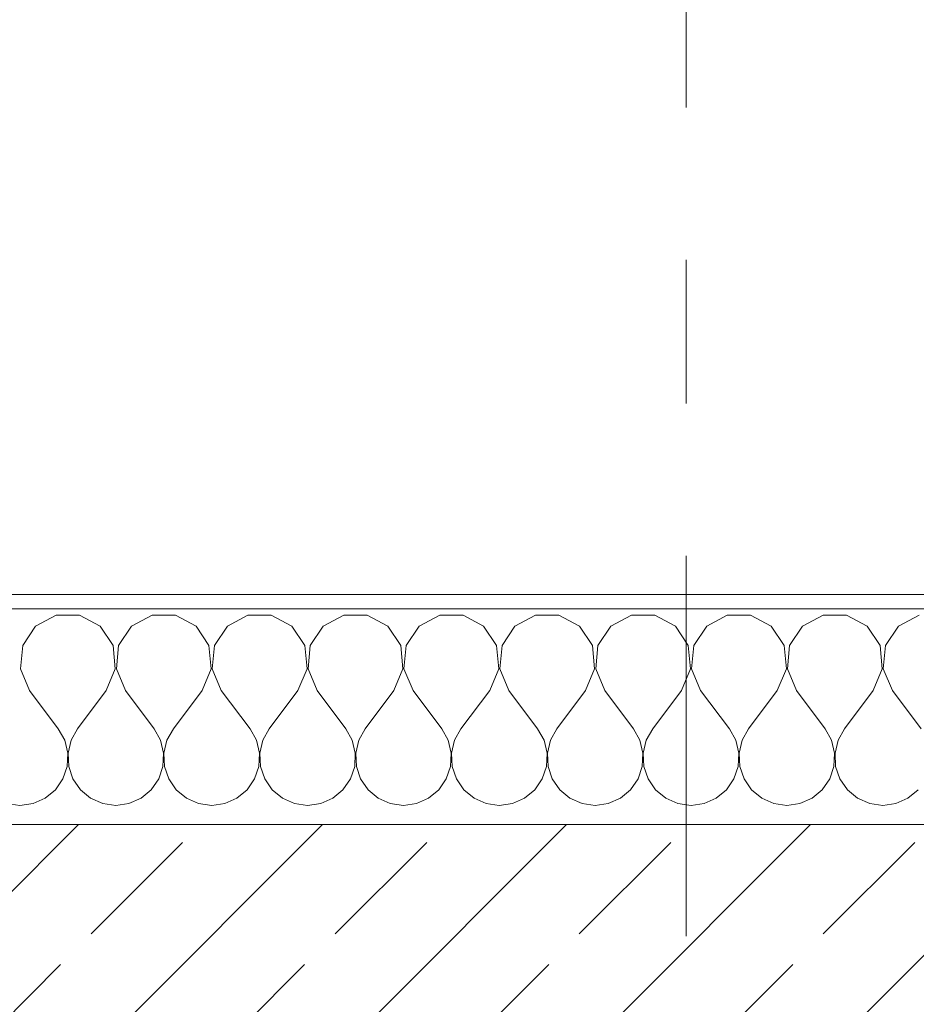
# Model space of a CAD drawing. Header units: metres. Extents: x -4 to 99, y -11 to 17.
# Tile 301 of 656: x 18.066 to 18.69, y 13.57 to 14.255. Entities that reach past the tile are written whole.
import ezdxf

# ---------------------------------------------------------------- set-up
doc = ezdxf.new("R2010")
doc.units = ezdxf.units.M
doc.header["$MEASUREMENT"] = 0
doc.linetypes.add('Strichlinie doppelt', pattern=[0.546806, 0.264583, -0.105833, 0.070556, -0.105833])
for name, color, linetype in [('152 - Bemaßung_ Beschriftung.Ausbau', 7, 'Continuous'), ('451 - Universal.Achsen Raster', 7, 'Continuous'), ('603 - Struktur.Bodenplatte_ Decke Roh', 7, 'Continuous'), ('604 - Struktur.Wand Aussen', 7, 'Continuous')]:
    doc.layers.add(name, color=color, linetype=linetype)
doc.styles.add('ERSTELLTER_STIL_2', font='txt')
doc.dimstyles.new('ERSTELLTER_STIL__2', dxfattribs={"dimtxt": 0.1, "dimasz": 0.0532, "dimexe": 0.18, "dimexo": 0.0625, "dimgap": 0, "dimtad": 1, "dimtih": 1, "dimtoh": 1, "dimzin": 0, "dimdsep": 46, "dimtxsty": 'ERSTELLTER_STIL_2', "dimblk": 'ARROWHEAD_2', "dimblk1": 'ARROWHEAD_2', "dimblk2": 'ARROWHEAD_2', "dimcen": 0.09, "dimse1": 1, "dimse2": 1, "dimclrd": 7, "dimclre": 7, "dimclrt": 7, "dimazin": 0, "dimtfac": 1, "dimtdec": 4, "dimtmove": 0, "dimatfit": 3, "dimfxl": 1, "dimtolj": 1, "dimtzin": 0, "dimarcsym": 0})

# ---------------------------------------------------------------- blocks, each defined once
blk = doc.blocks.new('*X33')
at = {"layer": '604 - Struktur.Wand Aussen', "color": 7, "linetype": 'Continuous', "lineweight": 5}
for p, q in [((18.09188, 13.84066), (18.07757, 13.83299)), ((18.10812, 13.84066), (18.09188, 13.84066)), ((18.12243, 13.83299), (18.10812, 13.84066)), ((18.15855, 13.84066), (18.14424, 13.83299)), ((18.17479, 13.84066), (18.15855, 13.84066)), ((18.1891, 13.83299), (18.17479, 13.84066)), ((18.22521, 13.84066), (18.2109, 13.83299)), ((18.24145, 13.84066), (18.22521, 13.84066)), ((18.25576, 13.83299), (18.24145, 13.84066)), ((18.29188, 13.84066), (18.27757, 13.83299)), ((18.30812, 13.84066), (18.29188, 13.84066)), ((18.32243, 13.83299), (18.30812, 13.84066)), ((18.35855, 13.84066), (18.34424, 13.83299)), ((18.37479, 13.84066), (18.35855, 13.84066)), ((18.3891, 13.83299), (18.37479, 13.84066)), ((18.42521, 13.84066), (18.4109, 13.83299)), ((18.44145, 13.84066), (18.42521, 13.84066)), ((18.45576, 13.83299), (18.44145, 13.84066)), ((18.49188, 13.84066), (18.47757, 13.83299)), ((18.50812, 13.84066), (18.49188, 13.84066)), ((18.52243, 13.83299), (18.50812, 13.84066)), ((18.55855, 13.84066), (18.54424, 13.83299)), ((18.57479, 13.84066), (18.55855, 13.84066)), ((18.5891, 13.83299), (18.57479, 13.84066)), ((18.62521, 13.84066), (18.6109, 13.83299)), ((18.64145, 13.84066), (18.62521, 13.84066)), ((18.65576, 13.83299), (18.64145, 13.84066)), ((18.69188, 13.84066), (18.67757, 13.83299)), ((18.07757, 13.83299), (18.06858, 13.81947)), ((18.13142, 13.81947), (18.12243, 13.83299)), ((18.14424, 13.83299), (18.13525, 13.81947)), ((18.19808, 13.81947), (18.1891, 13.83299)), ((18.2109, 13.83299), (18.20192, 13.81947)), ((18.26475, 13.81947), (18.25576, 13.83299)), ((18.27757, 13.83299), (18.26858, 13.81947)), ((18.33142, 13.81947), (18.32243, 13.83299)), ((18.34424, 13.83299), (18.33525, 13.81947)), ((18.39808, 13.81947), (18.3891, 13.83299)), ((18.4109, 13.83299), (18.40192, 13.81947)), ((18.46475, 13.81947), (18.45576, 13.83299)), ((18.47757, 13.83299), (18.46858, 13.81947)), ((18.53142, 13.81947), (18.52243, 13.83299)), ((18.54424, 13.83299), (18.53525, 13.81947)), ((18.59808, 13.81947), (18.5891, 13.83299)), ((18.6109, 13.83299), (18.60192, 13.81947)), ((18.66475, 13.81947), (18.65576, 13.83299)), ((18.67757, 13.83299), (18.66858, 13.81947)), ((18.06858, 13.81947), (18.06705, 13.8033)), ((18.13295, 13.8033), (18.13142, 13.81947)), ((18.13525, 13.81947), (18.13371, 13.8033)), ((18.19962, 13.8033), (18.19808, 13.81947)), ((18.20192, 13.81947), (18.20038, 13.8033)), ((18.26629, 13.8033), (18.26475, 13.81947)), ((18.26858, 13.81947), (18.26705, 13.8033)), ((18.33295, 13.8033), (18.33142, 13.81947)), ((18.33525, 13.81947), (18.33371, 13.8033)), ((18.39962, 13.8033), (18.39808, 13.81947)), ((18.40192, 13.81947), (18.40038, 13.8033)), ((18.46629, 13.8033), (18.46475, 13.81947)), ((18.46858, 13.81947), (18.46705, 13.8033)), ((18.53295, 13.8033), (18.53142, 13.81947)), ((18.53525, 13.81947), (18.53371, 13.8033)), ((18.59962, 13.8033), (18.59808, 13.81947)), ((18.60192, 13.81947), (18.60038, 13.8033)), ((18.66629, 13.8033), (18.66475, 13.81947)), ((18.66858, 13.81947), (18.66705, 13.8033)), ((18.06705, 13.8033), (18.07333, 13.78833)), ((18.12667, 13.78833), (18.13295, 13.8033)), ((18.13371, 13.8033), (18.14, 13.78833)), ((18.19333, 13.78833), (18.19962, 13.8033)), ((18.20038, 13.8033), (18.20667, 13.78833)), ((18.26, 13.78833), (18.26629, 13.8033)), ((18.26705, 13.8033), (18.27333, 13.78833)), ((18.32667, 13.78833), (18.33295, 13.8033)), ((18.33371, 13.8033), (18.34, 13.78833)), ((18.39333, 13.78833), (18.39962, 13.8033)), ((18.40038, 13.8033), (18.40667, 13.78833)), ((18.46, 13.78833), (18.46629, 13.8033)), ((18.46705, 13.8033), (18.47333, 13.78833)), ((18.52667, 13.78833), (18.53295, 13.8033)), ((18.53371, 13.8033), (18.54, 13.78833)), ((18.59333, 13.78833), (18.59962, 13.8033)), ((18.60038, 13.8033), (18.60667, 13.78833)), ((18.66, 13.78833), (18.66629, 13.8033)), ((18.66705, 13.8033), (18.67333, 13.78833)), ((18.07333, 13.78833), (18.09333, 13.76167)), ((18.12667, 13.78833), (18.10667, 13.76167)), ((18.14, 13.78833), (18.16, 13.76167)), ((18.19333, 13.78833), (18.17333, 13.76167)), ((18.20667, 13.78833), (18.22667, 13.76167)), ((18.26, 13.78833), (18.24, 13.76167)), ((18.27333, 13.78833), (18.29333, 13.76167)), ((18.32667, 13.78833), (18.30667, 13.76167)), ((18.34, 13.78833), (18.36, 13.76167)), ((18.39333, 13.78833), (18.37333, 13.76167)), ((18.40667, 13.78833), (18.42667, 13.76167)), ((18.46, 13.78833), (18.44, 13.76167)), ((18.47333, 13.78833), (18.49333, 13.76167)), ((18.52667, 13.78833), (18.50667, 13.76167)), ((18.54, 13.78833), (18.56, 13.76167)), ((18.59333, 13.78833), (18.57333, 13.76167)), ((18.60667, 13.78833), (18.62667, 13.76167)), ((18.66, 13.78833), (18.64, 13.76167)), ((18.67333, 13.78833), (18.69333, 13.76167)), ((18.09778, 13.75362), (18.09333, 13.76167)), ((18.10667, 13.76167), (18.10222, 13.75362)), ((18.16445, 13.75362), (18.16, 13.76167)), ((18.17333, 13.76167), (18.16888, 13.75362)), ((18.23112, 13.75362), (18.22667, 13.76167)), ((18.24, 13.76167), (18.23555, 13.75362)), ((18.29778, 13.75362), (18.29333, 13.76167)), ((18.30667, 13.76167), (18.30222, 13.75362)), ((18.36445, 13.75362), (18.36, 13.76167)), ((18.37333, 13.76167), (18.36888, 13.75362)), ((18.43112, 13.75362), (18.42667, 13.76167)), ((18.44, 13.76167), (18.43555, 13.75362)), ((18.49778, 13.75362), (18.49333, 13.76167)), ((18.50667, 13.76167), (18.50222, 13.75362)), ((18.56445, 13.75362), (18.56, 13.76167)), ((18.57333, 13.76167), (18.56888, 13.75362)), ((18.63112, 13.75362), (18.62667, 13.76167)), ((18.64, 13.76167), (18.63555, 13.75362)), ((18.09987, 13.74466), (18.09778, 13.75362)), ((18.10222, 13.75362), (18.10013, 13.74466)), ((18.16653, 13.74466), (18.16445, 13.75362)), ((18.16888, 13.75362), (18.1668, 13.74466)), ((18.2332, 13.74466), (18.23112, 13.75362)), ((18.23555, 13.75362), (18.23347, 13.74466)), ((18.29987, 13.74466), (18.29778, 13.75362)), ((18.30222, 13.75362), (18.30013, 13.74466)), ((18.36653, 13.74466), (18.36445, 13.75362)), ((18.36888, 13.75362), (18.3668, 13.74466)), ((18.4332, 13.74466), (18.43112, 13.75362)), ((18.43555, 13.75362), (18.43347, 13.74466)), ((18.49987, 13.74466), (18.49778, 13.75362)), ((18.50222, 13.75362), (18.50013, 13.74466)), ((18.56653, 13.74466), (18.56445, 13.75362)), ((18.56888, 13.75362), (18.5668, 13.74466)), ((18.6332, 13.74466), (18.63112, 13.75362)), ((18.63555, 13.75362), (18.63347, 13.74466)), ((18.09942, 13.73547), (18.09987, 13.74466)), ((18.10013, 13.74466), (18.10058, 13.73547)), ((18.16609, 13.73547), (18.16653, 13.74466)), ((18.1668, 13.74466), (18.16725, 13.73547)), ((18.23275, 13.73547), (18.2332, 13.74466)), ((18.23347, 13.74466), (18.23391, 13.73547)), ((18.29942, 13.73547), (18.29987, 13.74466)), ((18.30013, 13.74466), (18.30058, 13.73547)), ((18.36609, 13.73547), (18.36653, 13.74466)), ((18.3668, 13.74466), (18.36725, 13.73547)), ((18.43275, 13.73547), (18.4332, 13.74466)), ((18.43347, 13.74466), (18.43391, 13.73547)), ((18.49942, 13.73547), (18.49987, 13.74466)), ((18.50013, 13.74466), (18.50058, 13.73547)), ((18.56609, 13.73547), (18.56653, 13.74466)), ((18.5668, 13.74466), (18.56725, 13.73547)), ((18.63275, 13.73547), (18.6332, 13.74466)), ((18.63347, 13.74466), (18.63391, 13.73547)), ((18.09648, 13.72676), (18.09942, 13.73547)), ((18.10058, 13.73547), (18.10352, 13.72676)), ((18.16315, 13.72676), (18.16609, 13.73547)), ((18.16725, 13.73547), (18.17019, 13.72676)), ((18.22981, 13.72676), (18.23275, 13.73547)), ((18.23391, 13.73547), (18.23685, 13.72676)), ((18.29648, 13.72676), (18.29942, 13.73547)), ((18.30058, 13.73547), (18.30352, 13.72676)), ((18.36315, 13.72676), (18.36609, 13.73547)), ((18.36725, 13.73547), (18.37019, 13.72676)), ((18.42981, 13.72676), (18.43275, 13.73547)), ((18.43391, 13.73547), (18.43685, 13.72676)), ((18.49648, 13.72676), (18.49942, 13.73547)), ((18.50058, 13.73547), (18.50352, 13.72676)), ((18.56315, 13.72676), (18.56609, 13.73547)), ((18.56725, 13.73547), (18.57019, 13.72676)), ((18.62981, 13.72676), (18.63275, 13.73547)), ((18.63391, 13.73547), (18.63685, 13.72676)), ((18.09127, 13.71918), (18.09648, 13.72676)), ((18.10352, 13.72676), (18.10873, 13.71918)), ((18.15794, 13.71918), (18.16315, 13.72676)), ((18.17019, 13.72676), (18.17539, 13.71918)), ((18.22461, 13.71918), (18.22981, 13.72676)), ((18.23685, 13.72676), (18.24206, 13.71918)), ((18.29127, 13.71918), (18.29648, 13.72676)), ((18.30352, 13.72676), (18.30873, 13.71918)), ((18.35794, 13.71918), (18.36315, 13.72676)), ((18.37019, 13.72676), (18.37539, 13.71918)), ((18.42461, 13.71918), (18.42981, 13.72676)), ((18.43685, 13.72676), (18.44206, 13.71918)), ((18.49127, 13.71918), (18.49648, 13.72676)), ((18.50352, 13.72676), (18.50873, 13.71918)), ((18.55794, 13.71918), (18.56315, 13.72676)), ((18.57019, 13.72676), (18.57539, 13.71918)), ((18.62461, 13.71918), (18.62981, 13.72676)), ((18.63685, 13.72676), (18.64206, 13.71918)), ((18.08419, 13.71331), (18.09127, 13.71918)), ((18.10873, 13.71918), (18.11581, 13.71331)), ((18.15086, 13.71331), (18.15794, 13.71918)), ((18.17539, 13.71918), (18.18248, 13.71331)), ((18.21752, 13.71331), (18.22461, 13.71918)), ((18.24206, 13.71918), (18.24914, 13.71331)), ((18.28419, 13.71331), (18.29127, 13.71918)), ((18.30873, 13.71918), (18.31581, 13.71331)), ((18.35086, 13.71331), (18.35794, 13.71918)), ((18.37539, 13.71918), (18.38248, 13.71331)), ((18.41752, 13.71331), (18.42461, 13.71918)), ((18.44206, 13.71918), (18.44914, 13.71331)), ((18.48419, 13.71331), (18.49127, 13.71918)), ((18.50873, 13.71918), (18.51581, 13.71331)), ((18.55086, 13.71331), (18.55794, 13.71918)), ((18.57539, 13.71918), (18.58248, 13.71331)), ((18.61752, 13.71331), (18.62461, 13.71918)), ((18.64206, 13.71918), (18.64914, 13.71331)), ((18.68419, 13.71331), (18.69127, 13.71918)), ((18.07578, 13.7096), (18.08419, 13.71331)), ((18.11581, 13.71331), (18.12422, 13.7096)), ((18.14244, 13.7096), (18.15086, 13.71331)), ((18.18248, 13.71331), (18.19089, 13.7096)), ((18.20911, 13.7096), (18.21752, 13.71331)), ((18.24914, 13.71331), (18.25756, 13.7096)), ((18.27578, 13.7096), (18.28419, 13.71331)), ((18.31581, 13.71331), (18.32422, 13.7096)), ((18.34244, 13.7096), (18.35086, 13.71331)), ((18.38248, 13.71331), (18.39089, 13.7096)), ((18.40911, 13.7096), (18.41752, 13.71331)), ((18.44914, 13.71331), (18.45756, 13.7096)), ((18.47578, 13.7096), (18.48419, 13.71331)), ((18.51581, 13.71331), (18.52422, 13.7096)), ((18.54244, 13.7096), (18.55086, 13.71331)), ((18.58248, 13.71331), (18.59089, 13.7096)), ((18.60911, 13.7096), (18.61752, 13.71331)), ((18.64914, 13.71331), (18.65756, 13.7096)), ((18.67578, 13.7096), (18.68419, 13.71331)), ((18.05756, 13.7096), (18.06667, 13.70833)), ((18.06667, 13.70833), (18.07578, 13.7096)), ((18.12422, 13.7096), (18.13333, 13.70833)), ((18.13333, 13.70833), (18.14244, 13.7096)), ((18.19089, 13.7096), (18.2, 13.70833)), ((18.2, 13.70833), (18.20911, 13.7096)), ((18.25756, 13.7096), (18.26667, 13.70833)), ((18.26667, 13.70833), (18.27578, 13.7096)), ((18.32422, 13.7096), (18.33333, 13.70833)), ((18.33333, 13.70833), (18.34244, 13.7096)), ((18.39089, 13.7096), (18.4, 13.70833)), ((18.4, 13.70833), (18.40911, 13.7096)), ((18.45756, 13.7096), (18.46667, 13.70833)), ((18.46667, 13.70833), (18.47578, 13.7096)), ((18.52422, 13.7096), (18.53333, 13.70833)), ((18.53333, 13.70833), (18.54244, 13.7096)), ((18.59089, 13.7096), (18.6, 13.70833)), ((18.6, 13.70833), (18.60911, 13.7096)), ((18.65756, 13.7096), (18.66667, 13.70833)), ((18.66667, 13.70833), (18.67578, 13.7096))]:
    blk.add_line(p, q, dxfattribs=at)
blk = doc.blocks.new('*D237')
at = {"layer": '152 - Bemaßung_ Beschriftung.Ausbau', "color": 7, "linetype": 'Continuous', "lineweight": 5}
for p, q in [((17.94, 14.8025), (17.94, 14.9075)), ((19.14, 14.8025), (19.14, 14.9075)), ((17.96021, 14.89), (17.91979, 14.82)), ((19.16021, 14.89), (19.11979, 14.82)), ((17.94, 14.855), (19.14, 14.855))]:
    blk.add_line(p, q, dxfattribs=at)
at = {"layer": '152 - Bemaßung_ Beschriftung.Ausbau', "color": 7, "lineweight": 5, "insert": (18.40697, 14.875), "char_height": 0.1, "attachment_point": 7, "style": 'ERSTELLTER_STIL_2'}
blk.add_mtext('\\A1;{\\pql;\\fArial|b0|i0|c0|p38;1,20}', dxfattribs=at)
blk = doc.blocks.new('ARROWHEAD_2')
at = {"color": 0, "linetype": 'Continuous', "lineweight": 0}
for p, q in [((-0.378, -0.655), (0.378, 0.655)), ((0, 0), (-1, 0))]:
    blk.add_line(p, q, dxfattribs=at)
blk = doc.blocks.new('*D271')
at = {"layer": '152 - Bemaßung_ Beschriftung.Ausbau', "color": 7, "linetype": 'Continuous', "lineweight": 5}
for p, q in [((15, 15.3025), (15, 15.4075)), ((18.48, 15.3025), (18.48, 15.4075)), ((15.02021, 15.39), (14.97979, 15.32)), ((18.50021, 15.39), (18.45979, 15.32)), ((15, 15.355), (18.48, 15.355))]:
    blk.add_line(p, q, dxfattribs=at)
at = {"layer": '152 - Bemaßung_ Beschriftung.Ausbau', "color": 7, "lineweight": 5, "char_height": 0.1, "attachment_point": 7, "style": 'ERSTELLTER_STIL_2'}
for s, insert in [('\\A1;{\\pql;\\fArial|b0|i0|c0|p38;3,48}', (16.53108, 15.375)), ('\\A1;{\\pql;\\fArial|b0|i0|c0|p38;12}', (18.308, 15.375))]:
    blk.add_mtext(s, dxfattribs=dict(at, insert=insert))
blk = doc.blocks.new('*D272')
at = {"layer": '152 - Bemaßung_ Beschriftung.Ausbau', "color": 7, "linetype": 'Continuous', "lineweight": 5}
for p, q in [((18.48, 15.3025), (18.48, 15.4075)), ((18.50021, 15.39), (18.45979, 15.32)), ((18.62021, 15.39), (18.57979, 15.32)), ((18.48, 15.355), (18.6, 15.355))]:
    blk.add_line(p, q, dxfattribs=at)
blk = doc.blocks.new('*D273')
at = {"layer": '152 - Bemaßung_ Beschriftung.Ausbau', "color": 7, "linetype": 'Continuous', "lineweight": 5}
for p, q in [((18.6, 15.3025), (18.6, 15.4075)), ((25.65002, 15.3025), (25.65002, 15.4075)), ((18.62021, 15.39), (18.57979, 15.32)), ((25.67023, 15.39), (25.62982, 15.32)), ((18.48, 15.355), (18.6, 15.355)), ((18.6, 15.355), (25.65002, 15.355))]:
    blk.add_line(p, q, dxfattribs=at)
at = {"layer": '152 - Bemaßung_ Beschriftung.Ausbau', "color": 7, "lineweight": 5, "char_height": 0.1, "attachment_point": 7, "style": 'ERSTELLTER_STIL_2'}
for s, insert in [('\\A1;{\\pql;\\fArial|b0|i0|c0|p38;7,05}', (21.9161, 15.375)), ('\\A1;{\\pql;\\fArial|b0|i0|c0|p38;17}', (25.47802, 15.375))]:
    blk.add_mtext(s, dxfattribs=dict(at, insert=insert))
blk = doc.blocks.new('*D308')
at = {"layer": '152 - Bemaßung_ Beschriftung.Ausbau', "color": 7, "linetype": 'Continuous', "lineweight": 5}
for p, q in [((15.07999, 15.8025), (15.07999, 15.9075)), ((15.1002, 15.89), (15.05978, 15.82)), ((18.4002, 15.89), (18.35978, 15.82)), ((14.77999, 15.855), (15.07999, 15.855)), ((15.07999, 15.855), (18.37999, 15.855))]:
    blk.add_line(p, q, dxfattribs=at)
at = {"layer": '152 - Bemaßung_ Beschriftung.Ausbau', "color": 7, "lineweight": 5, "insert": (16.59696, 15.875), "char_height": 0.1, "attachment_point": 7, "style": 'ERSTELLTER_STIL_2'}
blk.add_mtext('\\A1;{\\pql;\\fArial|b0|i0|c0|p38;3,30}', dxfattribs=at)
blk = doc.blocks.new('*D309')
at = {"layer": '152 - Bemaßung_ Beschriftung.Ausbau', "color": 7, "linetype": 'Continuous', "lineweight": 5}
for p, q in [((18.37999, 15.8025), (18.37999, 15.9075)), ((18.4002, 15.89), (18.35978, 15.82)), ((18.7002, 15.89), (18.65978, 15.82)), ((15.07999, 15.855), (18.37999, 15.855)), ((18.37999, 15.855), (18.67999, 15.855))]:
    blk.add_line(p, q, dxfattribs=at)
at = {"layer": '152 - Bemaßung_ Beschriftung.Ausbau', "color": 7, "lineweight": 5, "insert": (18.4541, 15.875), "char_height": 0.1, "attachment_point": 7, "style": 'ERSTELLTER_STIL_2'}
blk.add_mtext('\\A1;{\\pql;\\fArial|b0|i0|c0|p38;30}', dxfattribs=at)
blk = doc.blocks.new('*D310')
at = {"layer": '152 - Bemaßung_ Beschriftung.Ausbau', "color": 7, "linetype": 'Continuous', "lineweight": 5}
for p, q in [((18.67999, 15.8025), (18.67999, 15.9075)), ((18.7002, 15.89), (18.65978, 15.82)), ((22.0002, 15.89), (21.95978, 15.82)), ((18.37999, 15.855), (18.67999, 15.855)), ((18.67999, 15.855), (21.97999, 15.855))]:
    blk.add_line(p, q, dxfattribs=at)
at = {"layer": '152 - Bemaßung_ Beschriftung.Ausbau', "color": 7, "lineweight": 5, "insert": (20.19696, 15.875), "char_height": 0.1, "attachment_point": 7, "style": 'ERSTELLTER_STIL_2'}
blk.add_mtext('\\A1;{\\pql;\\fArial|b0|i0|c0|p38;3,30}', dxfattribs=at)
blk = doc.blocks.new('*D311')
at = {"layer": '152 - Bemaßung_ Beschriftung.Ausbau', "color": 7, "linetype": 'Continuous', "lineweight": 5}
for p, q in [((21.97999, 15.8025), (21.97999, 15.9075)), ((22.0002, 15.89), (21.95978, 15.82)), ((22.3002, 15.89), (22.25978, 15.82)), ((18.67999, 15.855), (21.97999, 15.855)), ((21.97999, 15.855), (22.27999, 15.855))]:
    blk.add_line(p, q, dxfattribs=at)
at = {"layer": '152 - Bemaßung_ Beschriftung.Ausbau', "color": 7, "lineweight": 5, "insert": (22.0541, 15.875), "char_height": 0.1, "attachment_point": 7, "style": 'ERSTELLTER_STIL_2'}
blk.add_mtext('\\A1;{\\pql;\\fArial|b0|i0|c0|p38;30}', dxfattribs=at)

msp = doc.modelspace()

# ---------------------------------------------------------------- hatches: boundary and pattern name
at = {"layer": '604 - Struktur.Wand Aussen', "linetype": 'Continuous', "lineweight": 0, "true_color": 0x000000}
h = msp.add_hatch(dxfattribs=at)
h.set_pattern_fill('Verputz_0001', color=18, style=0, pattern_type=2)
h.set_pattern_definition([(0, (0, 0), (0, 0.08660254), [0, -0.05]), (0, (0.025, 0.0433), (0, 0.08660254), [0, -0.05])])
h.paths.add_polyline_path([(17.85, 13.855), (17.85, 13.845), (19.23, 13.845), (19.23, 13.855)])
h = msp.add_hatch(dxfattribs=at)
h.set_pattern_fill('Beton__Stahlbeton_0001', color=18, style=0, pattern_type=2)
h.set_pattern_definition([(45, (0, 0), (-0.0848528, 0.0848528), []), (45, (-0.04243, 0.04243), (-0.0848528, 0.0848528), [0.09, -0.03])])
h.paths.add_polyline_path([(17.88, 13.695), (17.88, 13.575), (17.94, 13.575), (17.94, 13.505), (17.94, 13.455), (19.14, 13.455), (19.14, 13.505), (19.14, 13.575), (19.2, 13.575), (19.2, 13.695)])

# ---------------------------------------------------------------- linework, layer by layer
at = {"layer": '451 - Universal.Achsen Raster', "color": 160, "linetype": 'Strichlinie doppelt', "lineweight": 9, "true_color": 0x3232ff}
msp.add_line((18.52999, -10.585), (18.52999, 16.355), dxfattribs=at)
at = {"layer": '603 - Struktur.Bodenplatte_ Decke Roh', "color": 7, "linetype": 'Continuous', "lineweight": 18, "flags": 128}
msp.add_lwpolyline([(47.47999, 13.695), (14.77999, 13.695), (14.77999, 12.99998), (14.84, 12.99998), (14.84, 8.58498), (13.03, 8.58498), (13.03, 8.72498), (11.41, 8.72498), (11.41, 12.99998), (11.47999, 12.99998), (11.47999, 13.695), (-0.015, 13.695), (-0.015, 0.005)], dxfattribs=at)
at = {"layer": '604 - Struktur.Wand Aussen', "color": 7, "linetype": 'Continuous', "lineweight": 5}
msp.add_line((19.2, 13.845), (17.88, 13.845), dxfattribs=at)
at = {"layer": '604 - Struktur.Wand Aussen', "color": 7, "linetype": 'Continuous', "lineweight": 13}
msp.add_line((19.2, 13.695), (17.88, 13.695), dxfattribs=at)
at = {"layer": '604 - Struktur.Wand Aussen', "color": 7, "linetype": 'Continuous', "lineweight": 5, "flags": 128}
msp.add_lwpolyline([(19.23, 13.855), (17.85, 13.855)], dxfattribs=at)

# ---------------------------------------------------------------- block references
at = {"layer": '604 - Struktur.Wand Aussen', "color": 7, "lineweight": 18}
msp.add_blockref('*X33', (0, 0), dxfattribs=at)

# ---------------------------------------------------------------- dimensions: what is measured, and where the dimension line sits
at = {"layer": '152 - Bemaßung_ Beschriftung.Ausbau', "color": 7, "linetype": 'Continuous', "lineweight": 5}
for base, p1, p2, picture, middle in [((18.37999, 15.855), (15.07999, 12.99998), (18.37999, 12.99998), '*D308', (16.72684, 15.925)), ((18.67999, 15.855), (18.37999, 12.99998), (18.67999, 12.99998), '*D309', (18.53034, 15.925)), ((21.97999, 15.855), (18.67999, 12.99998), (21.97999, 12.99998), '*D310', (20.32684, 15.925)), ((22.27999, 15.855), (21.97999, 12.99998), (22.27999, 12.99998), '*D311', (22.13034, 15.925)), ((18.48, 15.355), (15, 10.74998), (18.48, 10.74998), '*D271', (16.66097, 15.425)), ((25.65002, 15.355), (18.6, 10.74998), (25.65002, 10.74998), '*D273', (22.04598, 15.425)), ((18.6, 15.355), (18.48, 10.74998), (18.6, 10.74998), '*D272', (18.38423, 15.425)), ((19.14, 14.855), (17.94, 13.575), (19.14, 13.575), '*D237', (18.53685, 14.925))]:
    dim = msp.add_linear_dim(base=base, p1=p1, p2=p2, dimstyle='ERSTELLTER_STIL__2', dxfattribs=at)
    dim.commit()
    dim.dimension.update_dxf_attribs({"geometry": picture, "text_midpoint": middle, "dimtype": 160})

doc.saveas('drawing.dxf')
